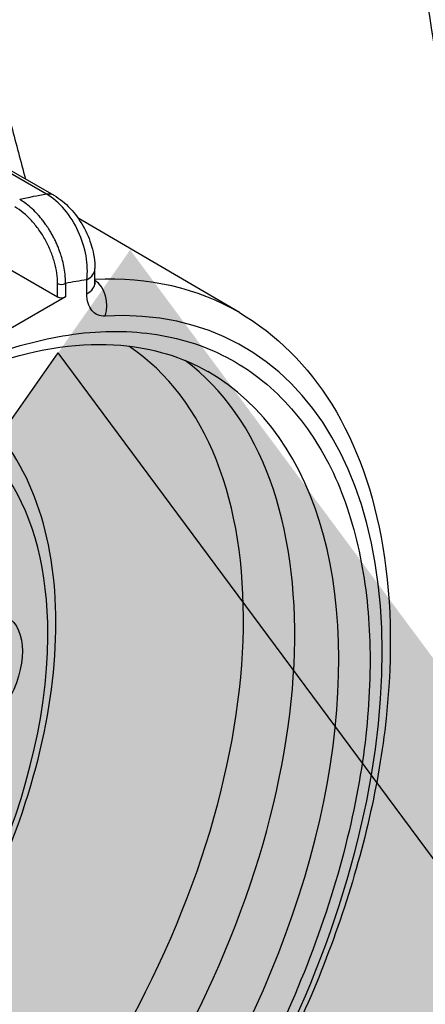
# Model space of a CAD drawing. Header units: millimetres. Extents: x 0 to 7374, y 0 to 4200.
# Tile 600 of 656: x 4888 to 4895, y 1861 to 1879. Entities that reach past the tile are written whole.
import ezdxf

# ---------------------------------------------------------------- set-up
doc = ezdxf.new("R2010")
doc.units = ezdxf.units.MM
doc.header["$LTSCALE"] = 0.2
doc.layers.add('01_Object Line', color=4, linetype='Continuous')
doc.layers.add('07_Special Line2', color=76, linetype='Continuous')

# ---------------------------------------------------------------- blocks, each defined once
blk = doc.blocks.new('A$C90bc888d')
for p, q in [((385.183, 56.267), (375.142, 62.064)), ((375.274, 62.044), (385.315, 56.247)), ((382.959, 55.807), (385.383, 54.407)), ((388.678, 54.121), (385.754, 55.833)), ((386.06, 54.666), (386.06, 54.92)), ((385.383, 54.407), (385.383, 54.649)), ((385.525, 54.649), (385.525, 54.407)), ((385.914, 54.462), (385.914, 54.716)), ((385.525, 54.407), (379.868, 51.141))]:
    blk.add_line(p, q)
for centre, major_axis, ratio, start_param, end_param in [((292.752, 80.598), (121.628, 0), 0.57735, 5.581632, 6.538183), ((292.752, 76.483), (-122.5, 0), 0.57735, 0, 3.141593), ((292.752, 70.845), (122.5, 0), 0.57735, 3.141593, 6.283185), ((381.848, 43.492), (-7.05, -12.211), 0.57735, 3.585854, 3.637239), ((385.065, 55.814), (0.25, 0.433), 0.57735, 0, 0.444261), ((385.56, 54.92), (0.5, 0), 0.57735, 5.497787, 6.283187), ((385.454, 54.69), (0.1, 0), 0.57735, 3.926991, 5.497787), ((382.696, 43.002), (-6.45, -11.172), 0.57735, 3.566522, 3.611716), ((385.56, 54.666), (0.5, 0), 0.57735, 5.497787, 6.283185), ((382.345, 43.206), (6.31, 10.929), 0.57735, 6.279483, 6.63912), ((385.892, 54.263), (-0.026, 0.499), 0.764605, 4.25185, 5.759099), ((385.454, 54.448), (0.1, 0), 0.57735, 3.926991, 5.497787), ((382.696, 43.002), (6.06, 10.496), 0.57735, 3.926985, 6.641623), ((380.903, 44.038), (-5.55, -9.612), 0.57735, 0.040172, 3.101421), ((381.618, 43.625), (-5.701, -9.875), 0.57735, 0.068676, 3.072917), ((382.414, 43.165), (5.703, 9.878), 0.57735, 3.139124, 6.285654), ((379.373, 44.921), (-4.125, -7.145), 0.57735, 2.356192, 3.355759), ((379.373, 44.921), (-4.125, -7.145), 0.57735, 6.069017, 8.631713), ((379.373, 44.921), (-4.125, -7.145), 0.57735, 2.348518, 2.356192)]:
    blk.add_ellipse(centre, major_axis=major_axis, ratio=ratio, start_param=start_param, end_param=end_param)
blk.add_ellipse((383.792, 47.434), major_axis=(0.675, 1.169), ratio=0.57735)
blk.add_rational_spline([(382.837, 63.961), (383.806, 60.299), (384.799, 56.546)], [1.00024811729, 1.00042133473, 1.00044497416], degree=2)
for points, knots in [([(393.165, 49.968), (393.109, 51.111), (393.024, 52.228), (392.678, 55.891), (392.303, 58.565), (391.829, 61.257)], [-12.296415, -12.296415, -12.296415, -12.296415, -11.973999, -11.973999, -11.181033, -11.181033, -11.181033, -11.181033]), ([(385.914, 54.716), (385.929, 54.85), (385.924, 54.998), (385.872, 55.297), (385.824, 55.449), (385.692, 55.737), (385.606, 55.873), (385.41, 56.105), (385.298, 56.201), (385.183, 56.267)], [0, 0, 0, 0, 0.25, 0.25, 0.5, 0.5, 0.75, 0.75, 1, 1, 1, 1]), ([(385.315, 56.247), (385.422, 56.185), (385.522, 56.104), (385.701, 55.915), (385.781, 55.804), (385.912, 55.572), (385.964, 55.447), (386.039, 55.189), (386.06, 55.052), (386.06, 54.92)], [0, 0, 0, 0, 0.0397694, 0.0397694, 0.0798457, 0.0798457, 0.119737, 0.119737, 0.1627399, 0.1627399, 0.1627399, 0.1627399]), ([(385.525, 54.649), (385.526, 54.688), (385.525, 54.729), (385.522, 54.77), (385.521, 54.775), (385.521, 54.78), (385.521, 54.785), (385.517, 54.831), (385.511, 54.878), (385.503, 54.926), (385.495, 54.971), (385.485, 55.017), (385.473, 55.064), (385.463, 55.101), (385.453, 55.139), (385.44, 55.176), (385.436, 55.19), (385.431, 55.204), (385.426, 55.218), (385.418, 55.243), (385.408, 55.267), (385.399, 55.292), (385.389, 55.316), (385.379, 55.34), (385.368, 55.365), (385.358, 55.389), (385.346, 55.413), (385.335, 55.437), (385.323, 55.461), (385.311, 55.485), (385.298, 55.509), (385.286, 55.532), (385.273, 55.555), (385.259, 55.578), (385.246, 55.601), (385.232, 55.624), (385.217, 55.646), (385.208, 55.66), (385.199, 55.674), (385.19, 55.688), (385.184, 55.696), (385.179, 55.704), (385.173, 55.712), (385.157, 55.736), (385.139, 55.76), (385.122, 55.783), (385.106, 55.802), (385.091, 55.822), (385.075, 55.841), (385.066, 55.851), (385.058, 55.861), (385.049, 55.872), (385.043, 55.878), (385.037, 55.885), (385.031, 55.892), (385.022, 55.901), (385.014, 55.911), (385.005, 55.92), (384.969, 55.958), (384.933, 55.993), (384.895, 56.026), (384.86, 56.057), (384.824, 56.085), (384.788, 56.111), (384.758, 56.132), (384.727, 56.152), (384.696, 56.17)], [0, 0, 0, 0, 0.0142324, 0.0142324, 0.0142324, 0.0159548, 0.0159548, 0.0159548, 0.0318954, 0.0318954, 0.0318954, 0.0470112, 0.0470112, 0.0470112, 0.0592382, 0.0592382, 0.0592382, 0.0638298, 0.0638298, 0.0638298, 0.071783, 0.071783, 0.071783, 0.079776, 0.079776, 0.079776, 0.0878159, 0.0878159, 0.0878159, 0.0958472, 0.0958472, 0.0958472, 0.1038157, 0.1038157, 0.1038157, 0.1118063, 0.1118063, 0.1118063, 0.1168994, 0.1168994, 0.1168994, 0.1197969, 0.1197969, 0.1197969, 0.1286749, 0.1286749, 0.1286749, 0.1363081, 0.1363081, 0.1363081, 0.140517, 0.140517, 0.140517, 0.1433655, 0.1433655, 0.1433655, 0.1473545, 0.1473545, 0.1473545, 0.1638082, 0.1638082, 0.1638082, 0.1792953, 0.1792953, 0.1792953, 0.1922707, 0.1922707, 0.1922707, 0.1922707]), ([(385.383, 54.649), (385.383, 54.77), (385.364, 54.9), (385.308, 55.102), (385.285, 55.169), (385.23, 55.302), (385.198, 55.37), (385.127, 55.499), (385.088, 55.561), (385.003, 55.68), (384.957, 55.737), (384.815, 55.892), (384.711, 55.978), (384.606, 56.039)], [0, 0, 0, 0, 0.25, 0.25, 0.375, 0.375, 0.5, 0.5, 0.625, 0.625, 0.75, 0.75, 1, 1, 1, 1]), ([(386.06, 54.666), (386.06, 54.652), (386.061, 54.643), (386.062, 54.638), (386.062, 54.637), (386.062, 54.637)], [0, 0, 0, 0, 0.00986832, 0.00986832, 0.01344928, 0.01344928, 0.01344928, 0.01344928]), ([(386.245, 54.058), (386.146, 54.053), (386.062, 54.089), (385.945, 54.231), (385.914, 54.337), (385.914, 54.462)], [0, 0, 0, 0, 0.5, 0.5, 1, 1, 1, 1]), ([(388.678, 54.121), (389.349, 53.727), (389.917, 53.159), (390.805, 51.724), (391.115, 50.846), (391.447, 48.85), (391.456, 47.723), (391.164, 45.354), (390.862, 44.113), (389.983, 41.645), (389.406, 40.42), (388.036, 38.104), (387.244, 37.015), (385.519, 35.076), (384.586, 34.228), (382.667, 32.861), (381.68, 32.342), (379.749, 31.703), (378.804, 31.58), (377.253, 31.745), (376.621, 31.943), (376.058, 32.263)], [2.359897, 2.359897, 2.359897, 2.359897, 2.656869, 2.656869, 2.968169, 2.968169, 3.293284, 3.293284, 3.619876, 3.619876, 3.94535, 3.94535, 4.270373, 4.270373, 4.595954, 4.595954, 4.922633, 4.922633, 5.246974, 5.246974, 5.494085, 5.494085, 5.494085, 5.494085]), ([(382.696, 52.642), (383.22, 52.945), (383.729, 53.186), (384.222, 53.365), (384.741, 53.553), (385.257, 53.678), (385.769, 53.74), (386.296, 53.803), (386.797, 53.792), (387.272, 53.707), (387.752, 53.621), (388.194, 53.461), (388.6, 53.227), (389.001, 52.996), (389.363, 52.688), (389.685, 52.303), (389.998, 51.93), (390.256, 51.506), (390.459, 51.032), (390.557, 50.803), (390.645, 50.554), (390.722, 50.287), (390.797, 50.027), (390.858, 49.763), (390.905, 49.496), (390.998, 48.971), (391.045, 48.413), (391.045, 47.822), (391.045, 47.218), (390.999, 46.604), (390.907, 45.981), (390.811, 45.326), (390.661, 44.644), (390.459, 43.936), (390.25, 43.207), (389.99, 42.478), (389.679, 41.75), (389.365, 41.015), (389.005, 40.296), (388.6, 39.594), (388.198, 38.899), (387.751, 38.223), (387.256, 37.565), (386.777, 36.927), (386.281, 36.343), (385.769, 35.813), (385.521, 35.557), (385.262, 35.306), (384.992, 35.061), (384.729, 34.822), (384.471, 34.602), (384.215, 34.4), (383.714, 34.003), (383.207, 33.657), (382.696, 33.362)], [0, 0, 0, 0, 0.0625, 0.0625, 0.0625, 0.125, 0.125, 0.125, 0.1875, 0.1875, 0.1875, 0.25, 0.25, 0.25, 0.3125, 0.3125, 0.3125, 0.375, 0.375, 0.375, 0.40625, 0.40625, 0.40625, 0.4375, 0.4375, 0.4375, 0.5, 0.5, 0.5, 0.5625, 0.5625, 0.5625, 0.625, 0.625, 0.625, 0.6875, 0.6875, 0.6875, 0.75, 0.75, 0.75, 0.8125, 0.8125, 0.8125, 0.875, 0.875, 0.875, 0.90625, 0.90625, 0.90625, 0.9375, 0.9375, 0.9375, 1, 1, 1, 1]), ([(376.697, 33.295), (376.09, 33.649), (375.584, 34.187), (374.854, 35.565), (374.616, 36.385), (374.422, 38.223), (374.457, 39.232), (374.795, 41.354), (375.098, 42.465), (375.942, 44.678), (376.484, 45.779), (377.755, 47.855), (378.483, 48.829), (380.047, 50.55), (380.883, 51.296), (382.57, 52.486), (383.422, 52.929), (385.052, 53.48), (385.828, 53.586), (387.109, 53.48), (387.637, 53.318), (388.104, 53.052)], [5.500255, 5.500255, 5.500255, 5.500255, 5.844812, 5.844812, 6.168676, 6.168676, 6.483079, 6.483079, 6.797566, 6.797566, 7.113042, 7.113042, 7.42882, 7.42882, 7.744065, 7.744065, 8.058272, 8.058272, 8.373665, 8.373665, 8.636912, 8.636912, 8.636912, 8.636912]), ([(374.644, 37.548), (375.113, 37.277), (375.648, 37.127), (376.811, 37.069), (377.442, 37.176), (378.756, 37.641), (379.44, 38.016), (380.772, 38.994), (381.419, 39.6), (382.606, 40.973), (383.147, 41.74), (384.072, 43.359), (384.457, 44.212), (385.034, 45.921), (385.225, 46.778), (385.389, 48.419), (385.362, 49.201), (385.076, 50.607), (384.819, 51.232), (384.16, 52.14), (383.804, 52.467), (383.394, 52.703)], [0.785398, 0.785398, 0.785398, 0.785398, 1.073514, 1.073514, 1.379588, 1.379588, 1.706203, 1.706203, 2.035824, 2.035824, 2.363866, 2.363866, 2.691202, 2.691202, 3.019308, 3.019308, 3.348968, 3.348968, 3.675043, 3.675043, 3.926991, 3.926991, 3.926991, 3.926991])]:
    blk.add_open_spline(points, degree=3, knots=knots)
blk = doc.blocks.new('A$C90b512e3')
at = {"layer": '07_Special Line2'}
blk.add_hatch(color=256, dxfattribs=at).paths.add_polyline_path([(158.573, 39.599), (141.385, 62.772), (130.919, 47.825)])
for p in [(131.791, 49.07), (154.837, 42.215)]:
    blk.add_line(p, (140.513, 61.527), dxfattribs=at)
at = {"layer": '07_Special Line2', "const_width": 9.6}
blk.add_lwpolyline([(136.152, 55.298), (81.262, 93.733)], dxfattribs=at)

msp = doc.modelspace()

# ---------------------------------------------------------------- block references
at = {"xscale": 1.5, "yscale": 1.5, "zscale": 1.5}
msp.add_blockref('A$C90b512e3', (4677.821, 1780.643), dxfattribs=at)
at = {"layer": '01_Object Line'}
msp.add_blockref('A$C90bc888d', (4503.2, 1819.544), dxfattribs=at)

doc.saveas('drawing.dxf')
